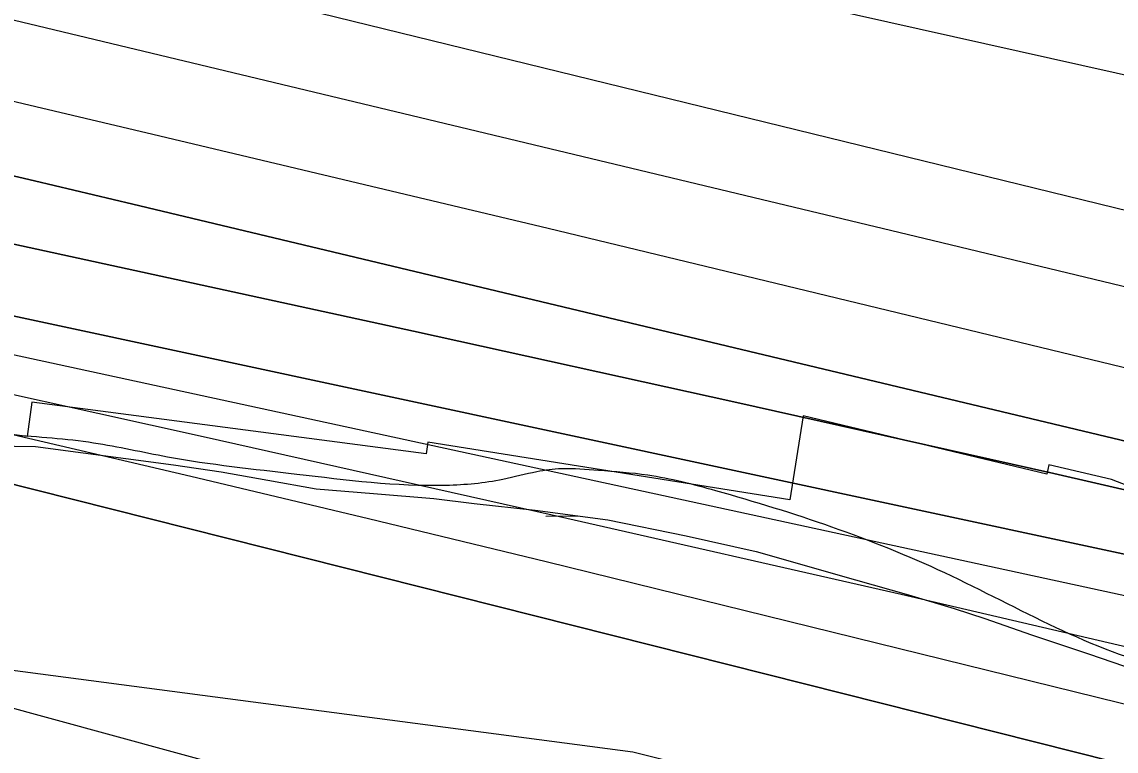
# Model space of a CAD drawing. Extents: x 3823584 to 3861785, y 301729 to 327625.
# Drawn here: x 3853287 to 3853632.2, y 317357 to 317586.9 of the extents above; entities that cross this region are included whole.
import ezdxf

# ---------------------------------------------------------------- set-up
doc = ezdxf.new("R2010")
doc.units = 0
for name, color, linetype in [('V-RIVR-EDGE', 7, 'Continuous'), ('V-RRAP-FSHR', 7, 'Continuous'), ('V-RRAP-RVMT', 7, 'Continuous'), ('V-SITE-VEGE', 7, 'Continuous'), ('V-TOPO-DPTH', 7, 'Continuous'), ('V-TOPO-MAJR', 7, 'Continuous'), ('V-TOPO-MINR', 7, 'Continuous'), ('V-TOPO-WATR', 7, 'Continuous'), ('V-WETL-SWMP', 7, 'Continuous')]:
    doc.layers.add(name, color=color, linetype=linetype)

msp = doc.modelspace()

# ---------------------------------------------------------------- linework, layer by layer
at = {"layer": 'V-RIVR-EDGE'}
msp.add_spline([(3842841.54, 321100.24), (3842868.29, 321083.92), (3842887.69, 321072.7), (3842926.5, 321056.09), (3842950.74, 321041.46), (3842972.07, 321024.42), (3842988.05, 321006.41), (3843009.86, 320988.87), (3843033.13, 320971.33), (3843055.43, 320956.71), (3843078.72, 320946.45), (3843098.13, 320940.09), (3843142.74, 320915.7), (3843156.32, 320906.92), (3843166.98, 320897.67), (3843193.66, 320884.49), (3843216.46, 320873.26), (3843237.3, 320859.62), (3843254.76, 320849.37), (3843280.47, 320837.65), (3843294.05, 320828.88), (3843315.38, 320815.71), (3843374.55, 320782.06), (3843408.02, 320767.41), (3843439.07, 320753.73), (3843485.14, 320729.34), (3843531.71, 320707.37), (3843569.06, 320691.25), (3843614.17, 320670.26), (3843636.48, 320659.03), (3843664.61, 320642.45), (3843700.97, 320618.08), (3843732.49, 320598.58), (3843761.6, 320586.36), (3843794.59, 320574.63), (3843841.18, 320559.46), (3843869.32, 320549.19), (3843896, 320537.47), (3843934.8, 320517.95), (3843983.78, 320488.69), (3844036.64, 320460.88), (3844067.7, 320450.6), (3844099.23, 320437.41), (3844147.26, 320416.41), (3844198.68, 320395.4), (3844231.66, 320378.81), (3844260.77, 320365.62), (3844285.5, 320350.02), (3844318.47, 320330.03), (3844340.78, 320316.86), (3844370.36, 320301.25), (3844413.05, 320281.72), (3844464.95, 320257.79), (3844507.63, 320235.35), (3844559.53, 320209.48), (3844611.93, 320186.53), (3844641.52, 320173.83), (3844659.97, 320172.81), (3844685.7, 320168.38), (3844698.8, 320165.92), (3844709.96, 320162.49), (3844717.73, 320161.01), (3844736.17, 320157.08), (3844761.89, 320148.76), (3844788.58, 320138.5), (3844802.15, 320129.24), (3844822.99, 320110.73), (3844840.44, 320098.06), (3844854.99, 320090.26), (3844877.31, 320083.89), (3844898.18, 320078.01), (3844924.88, 320075.51), (3844948.18, 320067.69), (3844995.24, 320051.06), (3845092.74, 320004.68), (3845127.18, 319991), (3845178.6, 319966.59), (3845233.9, 319942.66), (3845254.29, 319937.27), (3845267.87, 319931.4), (3845279.99, 319924.09), (3845291.12, 319907.55), (3845303.7, 319889.55), (3845313.88, 319880.79), (3845344.43, 319860.31), (3845386.13, 319837.38), (3845433.18, 319812.5), (3845466.17, 319798.82), (3845499.64, 319785.63), (3845540.39, 319768.04), (3845605.4, 319740.69), (3845645.65, 319717.28), (3845675.73, 319707), (3845744.63, 319679.15), (3845798.47, 319656.2), (3845841.17, 319641.04), (3845897.94, 319619.04), (3845920.25, 319608.3), (3845955.66, 319592.19), (3845983.32, 319582.41), (3846002.73, 319576.53), (3846033.78, 319566.74), (3846064.36, 319558.41), (3846131.3, 319529.11), (3846195.83, 319504.18), (3846263.75, 319476.33), (3846288.98, 319466.56), (3846319.07, 319458.23), (3846370.01, 319439.16), (3846428.25, 319422.51), (3846482.1, 319400.03), (3846515.07, 319381.01), (3846564.07, 319360.01), (3846597.56, 319350.21), (3846665.5, 319330.62), (3846718.38, 319312.03), (3846778.55, 319290.52), (3846834.34, 319268.04), (3846872.67, 319254.83), (3846921.21, 319243.06), (3847037.63, 319189.35), (3847098.28, 319169.29), (3847179.32, 319142.38), (3847206.49, 319132.6), (3847242.87, 319117.46), (3847278.29, 319102.8), (3847312.72, 319083.29), (3847329.2, 319070.14), (3847340.84, 319063.79), (3847386.92, 319043.77), (3847433.02, 319027.14), (3847490.78, 319016.8), (3847613.54, 318972.79), (3847679.04, 318948.35), (3847756.19, 318921.93), (3847807.62, 318903.84), (3847852.26, 318889.64), (3847964.37, 318857.31), (3847994.45, 318845.1), (3848035.69, 318830.43), (3848071.11, 318817.71), (3848100.22, 318808.42), (3848132.73, 318796.68), (3848146.3, 318786.45), (3848169.58, 318772.31), (3848183.66, 318769.36), (3848198.22, 318769.32), (3848227.38, 318777.51), (3848252.65, 318783.27), (3848268.19, 318783.23), (3848285.67, 318780.28), (3848300.7, 318773.44), (3848320.58, 318760.76), (3848336.57, 318746.64), (3848351.59, 318729.61), (3848359.33, 318720.85), (3848374.86, 318714.01), (3848388.94, 318713), (3848400.1, 318708.6), (3848422.89, 318694.95), (3848448.13, 318689.55), (3848489.37, 318672.93), (3848523.33, 318658.77), (3848566.5, 318641.66), (3848605.32, 318627.97), (3848647.05, 318615.24), (3848684.42, 318603.49), (3848723.24, 318590.77), (3848769.33, 318574.63), (3848833.37, 318546.79), (3848867.81, 318533.11), (3848904.69, 318518.93), (3848947.38, 318502.31), (3849001.72, 318482.27), (3849103.63, 318452.88), (3849156.53, 318438.18), (3849190.02, 318429.35), (3849235.14, 318411.76), (3849274.43, 318394.67), (3849315.2, 318382.42), (3849365.19, 318370.16), (3849404.02, 318364.24), (3849440.42, 318352.49), (3849487, 318339.26), (3849538.93, 318322.62), (3849582.11, 318306.98), (3849620.93, 318293.77), (3849669.93, 318277.62), (3849700.99, 318268.8), (3849752.44, 318257.99), (3849805.35, 318245.72), (3849854.86, 318234.91), (3849902.42, 318222.17), (3849946.58, 318209.92), (3850026.17, 318188.36), (3850056.74, 318179.05), (3850089.25, 318168.77), (3850137.3, 318155.06), (3850179.52, 318142.33), (3850231.45, 318129.57), (3850317.33, 318099.25), (3850383.82, 318081.12), (3850420.7, 318073.26), (3850467.79, 318064.88), (3850492.56, 318064.82), (3850504.21, 318063.34), (3850532.84, 318055.01), (3850621.66, 318032.94), (3850687.18, 318019.66), (3850711.46, 318016.2), (3850744.95, 318010.78), (3850789.61, 318002.41), (3850833.79, 317995.99), (3850862.43, 317991.55), (3850891.55, 317985.65), (3850937.66, 317972.91), (3850986.17, 317954.33), (3851054.57, 317923.57), (3851080.28, 317912.82), (3851106.97, 317904.5), (3851143.37, 317893.24), (3851177.33, 317879.07), (3851200.63, 317876.1), (3851236.57, 317875.53), (3851266.18, 317872.06), (3851272.5, 317872.53), (3851284.18, 317883.67), (3851289.53, 317886.08), (3851297.79, 317887.52), (3851306.04, 317885.55), (3851313.8, 317881.16), (3851326.39, 317866.56), (3851330.75, 317862.18), (3851336.08, 317859.26), (3851351.62, 317859.7), (3851365.7, 317855.78), (3851396.27, 317846.97), (3851418.11, 317840.11), (3851434.6, 317835.22), (3851457.9, 317830.79), (3851490.91, 317825.85), (3851530.71, 317814.58), (3851551.1, 317810.65), (3851594.78, 317800.83), (3851617.59, 317795.43), (3851653.02, 317786.11), (3851683.59, 317778.27), (3851733.59, 317766.97), (3851760.77, 317761.08), (3851796.67, 317749.34), (3851824.34, 317742.47), (3851840.85, 317741.46), (3851930.16, 317723.27), (3851979.66, 317710.03), (3852014.61, 317701.2), (3852052.94, 317687.03), (3852078.17, 317678.71), (3852111.17, 317670.37), (3852145.63, 317661.06), (3852223.29, 317645.81), (3852251.45, 317642.83), (3852298.54, 317634.46), (3852318.43, 317629.55), (3852350.95, 317622.19), (3852383.47, 317615.31), (3852407.26, 317610.39), (3852442.2, 317600.59), (3852460.64, 317596.18), (3852492.2, 317591.73), (3852557.72, 317577.97), (3852588.79, 317572.06), (3852639.75, 317557.37), (3852677.11, 317546.59), (3852709.15, 317539.23), (3852778.08, 317526.92), (3852828.07, 317515.62), (3852866.41, 317507.27), (3852903.3, 317498.93), (3852971.25, 317485.16), (3853029.5, 317471.42), (3853053.78, 317470.39), (3853067.86, 317472.29), (3853084.86, 317471.77), (3853119.33, 317467.31), (3853178.57, 317463.28), (3853226.64, 317460.73), (3853283.45, 317456.71), (3853309.66, 317454.21), (3853332.96, 317449.79), (3853373.74, 317444.34), (3853420.84, 317440.83), (3853438.81, 317442.72), (3853449.5, 317445.13), (3853457.28, 317446.08), (3853468.93, 317445.56), (3853484.47, 317444.07), (3853505.82, 317439.16), (3853578.12, 317413.24), (3853649.43, 317382.96), (3853665.45, 317380.49), (3853691.67, 317377.51), (3853715.93, 317370.65), (3853745.04, 317356.98), (3853758.63, 317353.55), (3853777.08, 317353.5), (3853792.14, 317354.44), (3853804.76, 317353.92), (3853814.96, 317351.95), (3853825.15, 317349.01), (3853833.87, 317342.19), (3853838.21, 317330.04), (3853842.54, 317313.52), (3853842.52, 317303.32), (3853841.03, 317290.21), (3853837.11, 317275.65), (3853833.19, 317261.09), (3853832.69, 317256.72), (3853833.17, 317253.81), (3853842.87, 317249.9), (3853850.64, 317251.34), (3853861.83, 317258.6), (3853874.48, 317267.79), (3853878.87, 317274.58), (3853885.71, 317293.5), (3853891.57, 317305.14), (3853902.76, 317314.83), (3853910.54, 317318.21), (3853925.6, 317319.63), (3853947.94, 317317.63), (3853964.92, 317312.73), (3853976.07, 317304.93), (3853977.03, 317301.53), (3853977.02, 317295.7), (3853962.85, 317260.77), (3853962.36, 317259.32), (3853973.52, 317254.92), (3853974.49, 317255.89), (3853985.22, 317273.83), (3853996.42, 317286.43), (3854006.15, 317291.26), (3854013.92, 317293.18), (3854024.12, 317293.16), (3854039.17, 317291.18), (3854062.47, 317286.75), (3854090.13, 317278.43), (3854103.23, 317272.57), (3854117.78, 317267.67), (3854137.68, 317261.31), (3854149.32, 317256.91), (3854160.49, 317255.91), (3854172.62, 317252), (3854187.67, 317249.53), (3854208.54, 317244.63), (3854239.6, 317237.75), (3854270.19, 317233.79), (3854295.44, 317235.18), (3854316.8, 317231.25), (3854345.92, 317224.38), (3854376.5, 317215.07), (3854404.64, 317204.32), (3854422.57, 317192.13), (3854456.04, 317175.05), (3854479.32, 317164.31), (3854512.32, 317155), (3854552.61, 317144.22), (3854583.67, 317137.83), (3854607.93, 317128.54), (3854626.37, 317122.18), (3854651.13, 317119.69), (3854669.1, 317119.65), (3854682.2, 317117.68), (3854697.73, 317112.78), (3854731.21, 317101.53), (3854780.71, 317084.41), (3854814.68, 317075.1), (3854853.5, 317062.38), (3854876.8, 317059.4), (3854908.37, 317059.33), (3854930.21, 317053.93), (3854954.47, 317045.13), (3854992.8, 317031.92), (3855018.52, 317025.54), (3855045.21, 317018.19), (3855069.96, 317011.33), (3855098.59, 317003.01), (3855144.68, 316984.93), (3855179.12, 316967.36), (3855201.43, 316955.16), (3855224.73, 316951.22), (3855238.82, 316951.67), (3855266.5, 316951.12), (3855288.82, 316947.17), (3855307.27, 316941.79), (3855334.44, 316933.46), (3855365.98, 316922.22), (3855391.7, 316914.87), (3855424.23, 316910.42), (3855463.07, 316908.86), (3855500.94, 316903.43), (3855550.93, 316890.68), (3855585.38, 316880.88), (3855613.04, 316870.61), (3855645.05, 316855.97), (3855692.11, 316835.94), (3855730.43, 316816.9), (3855763.9, 316802.74), (3855794.47, 316792.46), (3855845.92, 316779.71), (3855892.02, 316765.51), (3855946.35, 316743.04), (3855993.39, 316714.27), (3856071.47, 316670.37), (3856089.42, 316663.04), (3856107.86, 316658.63), (3856121.44, 316650.82), (3856142.29, 316637.17), (3856156.36, 316630.82), (3856184.49, 316616.67), (3856216.02, 316603), (3856256.29, 316587.84), (3856306.76, 316572.18), (3856351.41, 316562.35), (3856435.85, 316539.32), (3856494.09, 316523.15), (3856538.25, 316510.41), (3856585.8, 316493.3), (3856618.31, 316480.11), (3856653.24, 316468.85), (3856673.14, 316464.43), (3856704.21, 316458.04), (3856732.35, 316449.72), (3856785.74, 316434.04), (3856807.58, 316430.1), (3856837.67, 316423.72), (3856870.18, 316410.52), (3856899.78, 316401.22), (3856934.72, 316389.97), (3857040.99, 316356.2), (3857080.28, 316340.07), (3857124.91, 316321.02), (3857148.67, 316305.91), (3857160.29, 316291.8), (3857170.93, 316274.77), (3857176.23, 316255.82), (3857179.07, 316226.68), (3857180.52, 316221.82), (3857182.43, 316211.61), (3857188.74, 316207.71), (3857198.94, 316207.69), (3857203.8, 316211.56), (3857208.66, 316212.03), (3857222.25, 316208.12), (3857260.08, 316189.57), (3857281.9, 316175.92), (3857296.93, 316167.14), (3857323.6, 316151.05), (3857337.2, 316150.04), (3857353.22, 316150), (3857380.44, 316157.22), (3857385.3, 316161.58), (3857386.3, 316171.29), (3857386.82, 316184.4), (3857392.68, 316197.98), (3857402.41, 316203.79), (3857414.55, 316206.67), (3857433.01, 316206.14), (3857452.42, 316199.78), (3857489.3, 316189.49), (3857539.77, 316176.74), (3857578.12, 316169.84), (3857601.42, 316164.44), (3857617.91, 316157.12), (3857635.85, 316144.45), (3857650.85, 316121.58), (3857656.63, 316103.6), (3857659.02, 316087.08)], degree=3, dxfattribs=at)
at = {"layer": 'V-RRAP-FSHR'}
msp.add_lwpolyline([(3842017.76, 321437.98), (3842374.25, 321253.84), (3842835.08, 321069.22), (3843015.43, 320965.69), (3843571.15, 320673.74), (3844061.81, 320421.24), (3844693.43, 320129.28), (3845010.09, 320004.46), (3845413.31, 319793.98), (3846401.32, 319402.75), (3847271.72, 319069.13), (3848230.54, 318729.46), (3848945.87, 318453.46), (3849985.56, 318151.96), (3851282.51, 317815.65), (3852166.28, 317615.91), (3853017.63, 317419.5), (3853178.38, 317396.4), (3853479.75, 317356.76), (3853702.08, 317301.35), (3854318.05, 317115.33), (3854658.22, 317038.82)], dxfattribs=at)
msp.add_spline([(3852406.17, 317524.05), (3852921.42, 317406.77), (3853240.56, 317333.95), (3853307.12, 317316.94), (3853741.39, 317189.39), (3853765.74, 317179.65)], degree=3, dxfattribs=at)
at = {"layer": 'V-RRAP-RVMT'}
for points in [[(3853533.54, 317462.65), (3853529.35, 317436.21), (3853415.09, 317454.33), (3853414.61, 317450.65), (3853290.21, 317467.01), (3853288.74, 317456.2), (3853153.82, 317473.95), (3853152.63, 317466.46), (3853017.16, 317487.93), (3853016.39, 317483.55), (3852878.4, 317507.64), (3852879.31, 317512.67), (3852749.6, 317538.83), (3852749, 317536.15), (3852612.3, 317565.72), (3852612.9, 317568.49), (3852483.22, 317596.55), (3852483.5, 317597.92), (3852358.91, 317627.17), (3852358.07, 317624.03), (3852229.16, 317658.57), (3852226.33, 317648.16), (3852090.88, 317684.44)], [(3854383.71, 317257.33), (3854358.1, 317263.86), (3854360.56, 317273.54), (3854244.43, 317312.05), (3854239.23, 317292.08), (3854176.93, 317308.32), (3854169.35, 317287.38), (3854075.44, 317316.67), (3854071.06, 317306.11), (3853975.62, 317340.2), (3853911.52, 317353.18), (3853913.22, 317360.58), (3853863.81, 317387.41), (3853855.41, 317367.25), (3853759.34, 317400.39), (3853756.55, 317394.72), (3853659.39, 317427.49), (3853660.66, 317431.04), (3853630.74, 317442.57), (3853611.04, 317447.26), (3853610.35, 317444.34), (3853533.54, 317462.65)]]:
    msp.add_lwpolyline(points, dxfattribs=at)
at = {"layer": 'V-SITE-VEGE'}
for points in [[(3853677.81, 317255.9), (3853519.98, 317306.14), (3853204.32, 317392.27), (3852892.25, 317464.05), (3852547.89, 317532.24), (3852368.53, 317571.72), (3852242.98, 317593.25), (3852056.46, 317636.32)], [(3853192.81, 317465.35), (3853212.71, 317460.63), (3853227.84, 317456.94), (3853245.75, 317454.27), (3853271.46, 317453.29), (3853291.34, 317453.06), (3853334.86, 317447.25), (3853349.94, 317444.98), (3853364.63, 317442.42), (3853379.93, 317439.62), (3853397.93, 317438.22), (3853416.97, 317436.65), (3853429.74, 317435.08), (3853449, 317432.99), (3853471.91, 317429.88), (3853496.6, 317424.89), (3853518.67, 317419.92), (3853549.97, 317410.95), (3853566.73, 317406.2), (3853581.11, 317401.92), (3853590.87, 317398.74), (3853605.54, 317393.64), (3853623.56, 317387.6), (3853638.52, 317382.49)]]:
    msp.add_lwpolyline(points, dxfattribs=at)
at = {"layer": 'V-TOPO-DPTH'}
for points in [[(3851718.7, 317873.15), (3852220.49, 317751.13), (3852234.29, 317747.8), (3852248.11, 317744.52), (3852261.94, 317741.3), (3852275.79, 317738.12), (3852382.6, 317713.82), (3852449.87, 317698.63), (3852517.18, 317683.57), (3852584.53, 317668.72), (3852651.91, 317654.01), (3853060.54, 317565.41), (3853095.14, 317557.91), (3853129.73, 317550.4), (3853164.32, 317542.89), (3853198.91, 317535.38), (3853410.54, 317489.39), (3853511.63, 317467.13), (3853612.64, 317444.48), (3853713.52, 317421.25)], [(3853713.52, 317421.25), (3853612.64, 317444.48), (3853511.63, 317467.13), (3853410.54, 317489.39), (3853198.91, 317535.38), (3853164.32, 317542.89), (3853129.73, 317550.4), (3853095.14, 317557.91), (3853060.54, 317565.41), (3852651.91, 317654.01), (3852584.53, 317668.72), (3852517.18, 317683.57), (3852449.87, 317698.63), (3852382.6, 317713.82), (3852275.79, 317738.12), (3852261.94, 317741.3), (3852248.11, 317744.52), (3852234.29, 317747.8), (3852220.49, 317751.13), (3851718.7, 317873.15)], [(3853907.04, 317360.73), (3853174.78, 317517.64), (3853149.44, 317523.07), (3853124.11, 317528.51), (3853098.77, 317533.95), (3853073.44, 317539.38), (3852919.12, 317572.53), (3852816.65, 317594.68), (3852714.23, 317617.02), (3852611.87, 317639.64), (3852509.55, 317662.46), (3852292.62, 317711.14), (3852267.69, 317716.79), (3852242.78, 317722.51), (3852217.89, 317728.35), (3852193.02, 317734.26), (3851641.88, 317866.48)], [(3853907.04, 317360.73), (3853174.78, 317517.64), (3853149.44, 317523.07), (3853124.11, 317528.51), (3853098.77, 317533.95), (3853073.44, 317539.38), (3852919.12, 317572.53), (3852816.65, 317594.68), (3852714.23, 317617.02), (3852611.87, 317639.64), (3852509.55, 317662.46), (3852292.62, 317711.14), (3852267.69, 317716.79), (3852242.78, 317722.51), (3852217.89, 317728.35), (3852193.02, 317734.26), (3851641.88, 317866.48)], [(3852171.36, 317785.3), (3852246.86, 317767.18), (3852250.05, 317766.42), (3852253.24, 317765.67), (3852256.43, 317764.92), (3852259.63, 317764.19), (3852284.6, 317758.48), (3852300.29, 317754.92), (3852315.99, 317751.38), (3852331.69, 317747.89), (3852347.4, 317744.42), (3853072.82, 317585.46), (3853104.02, 317578.62), (3853135.21, 317571.76), (3853166.4, 317564.9), (3853197.59, 317558.02), (3853228.76, 317551.06), (3853259.91, 317543.99), (3853291.02, 317536.77), (3853322.1, 317529.43), (3853989.65, 317370.14)], [(3853989.65, 317370.14), (3853322.1, 317529.43), (3853291.02, 317536.77), (3853259.91, 317543.99), (3853228.76, 317551.06), (3853197.59, 317558.02), (3853166.4, 317564.9), (3853135.21, 317571.76), (3853104.02, 317578.62), (3853072.82, 317585.46), (3852347.4, 317744.42), (3852331.69, 317747.89), (3852315.99, 317751.38), (3852300.29, 317754.92), (3852284.6, 317758.48), (3852259.63, 317764.19), (3852256.43, 317764.92), (3852253.24, 317765.67), (3852250.05, 317766.42), (3852246.86, 317767.18), (3852171.36, 317785.3)], [(3852161.21, 317714.02), (3852198.9, 317705.52), (3852236.61, 317697.09), (3852274.34, 317688.76), (3852312.09, 317680.51), (3852801.8, 317574.1), (3852854.54, 317562.67), (3852907.29, 317551.28), (3852960.05, 317539.94), (3853012.81, 317528.65), (3853093.84, 317511.36), (3853106.1, 317508.73), (3853118.35, 317506.08), (3853130.6, 317503.4), (3853142.84, 317500.71), (3853344.23, 317456.13), (3853454.36, 317431.46), (3853564.41, 317406.42), (3853674.34, 317380.84)], [(3852161.21, 317714.02), (3852198.9, 317705.52), (3852236.61, 317697.09), (3852274.34, 317688.76), (3852312.09, 317680.51), (3852801.8, 317574.1), (3852854.54, 317562.67), (3852907.29, 317551.28), (3852960.05, 317539.94), (3853012.81, 317528.65), (3853093.84, 317511.36), (3853106.1, 317508.73), (3853118.35, 317506.08), (3853130.6, 317503.4), (3853142.84, 317500.71), (3853344.23, 317456.13), (3853454.36, 317431.46), (3853564.41, 317406.42), (3853674.34, 317380.84)], [(3853922.12, 317280.33), (3853157.7, 317473.03), (3853150.2, 317474.89), (3853142.7, 317476.72), (3853135.18, 317478.5), (3853127.66, 317480.24), (3853114.45, 317483.26), (3853112.6, 317483.67), (3853110.74, 317484.08), (3853104.66, 317485.37), (3853100.68, 317486.21), (3853096.71, 317487.04), (3853092.73, 317487.86), (3853088.75, 317488.67), (3853039.65, 317498.64), (3853011.09, 317504.25), (3852982.49, 317509.61), (3852953.81, 317514.62), (3852925.1, 317519.38), (3852611.9, 317569.27)]]:
    msp.add_lwpolyline(points, dxfattribs=at)
at = {"layer": 'V-TOPO-MAJR'}
msp.add_lwpolyline([(3852179.83, 317808.44), (3852219.31, 317799.6), (3852258.81, 317790.8), (3852298.32, 317782.07), (3852337.85, 317773.38), (3852886.25, 317653.32), (3852928.81, 317643.92), (3852971.35, 317634.42), (3853013.86, 317624.78), (3853056.34, 317615.03), (3853124.48, 317599.28), (3853132.88, 317597.34), (3853141.27, 317595.39), (3853149.67, 317593.43), (3853158.06, 317591.46), (3853266.02, 317566.16), (3853328.38, 317551.48), (3853390.72, 317536.71), (3853453.02, 317521.82), (3853515.31, 317506.84), (3853974.13, 317395.99)], dxfattribs=at)
at = {"layer": 'V-TOPO-MINR'}
for points in [[(3851579.96, 317990.84), (3852194.97, 317863.75), (3852233.02, 317855.84), (3852271.06, 317847.85), (3852309.07, 317839.77), (3852347.07, 317831.62), (3852366.81, 317827.35), (3852414.65, 317816.9), (3852462.45, 317806.29), (3852510.19, 317795.44), (3852557.9, 317784.43), (3853087.11, 317660.95), (3853120.59, 317653.08), (3853154.05, 317645.14), (3853187.48, 317637.09), (3853220.9, 317628.97), (3854012.41, 317435.23)], [(3852178.34, 317903.37), (3852211.86, 317896.05), (3852267.25, 317883.88), (3852273.06, 317882.59), (3852278.87, 317881.28), (3852284.68, 317879.96), (3852290.49, 317878.62), (3853157.51, 317676.87), (3853158.25, 317676.7), (3853161.19, 317676.04), (3853163.41, 317675.56), (3853165.37, 317675.14), (3853168.8, 317674.41), (3853170.52, 317674.03), (3853172.23, 317673.65), (3853999.4, 317488.86), (3854023.17, 317483.45), (3854046.9, 317477.9), (3854070.59, 317472.15), (3854094.24, 317466.26), (3854463.82, 317372.64)], [(3851954.14, 317885.57), (3852218.18, 317828.68), (3852241.48, 317823.65), (3852264.78, 317818.61), (3852288.08, 317813.56), (3852311.37, 317808.51), (3852504.98, 317766.43), (3852612.28, 317742.87), (3852719.5, 317719.01), (3852826.62, 317694.69), (3852933.68, 317670.06), (3853105.79, 317630.09), (3853126.73, 317625.2), (3853147.66, 317620.28), (3853168.59, 317615.32), (3853189.5, 317610.33), (3853571.56, 317518.69), (3853648.05, 317500.26)], [(3851718.7, 317873.15), (3852220.49, 317751.13), (3852234.29, 317747.8), (3852248.11, 317744.52), (3852261.94, 317741.3), (3852275.79, 317738.12), (3852382.6, 317713.82), (3852449.87, 317698.63), (3852517.18, 317683.57), (3852584.53, 317668.72), (3852651.91, 317654.01), (3853060.54, 317565.41), (3853095.14, 317557.91), (3853129.73, 317550.4), (3853164.32, 317542.89), (3853198.91, 317535.38), (3853410.54, 317489.39), (3853511.63, 317467.13), (3853612.64, 317444.48), (3853713.52, 317421.25)], [(3851641.88, 317866.48), (3852193.02, 317734.26), (3852217.89, 317728.35), (3852242.78, 317722.51), (3852267.69, 317716.79), (3852292.62, 317711.14), (3852509.55, 317662.46), (3852611.87, 317639.64), (3852714.23, 317617.02), (3852816.65, 317594.68), (3852919.12, 317572.53), (3853073.44, 317539.38), (3853098.77, 317533.95), (3853124.11, 317528.51), (3853149.44, 317523.07), (3853174.78, 317517.64), (3853907.04, 317360.73)], [(3852171.36, 317785.3), (3852246.86, 317767.18), (3852250.05, 317766.42), (3852253.24, 317765.67), (3852256.43, 317764.92), (3852259.63, 317764.19), (3852284.6, 317758.48), (3852300.29, 317754.92), (3852315.99, 317751.38), (3852331.69, 317747.89), (3852347.4, 317744.42), (3853072.82, 317585.46), (3853104.02, 317578.62), (3853135.21, 317571.76), (3853166.4, 317564.9), (3853197.59, 317558.02), (3853228.76, 317551.06), (3853259.91, 317543.99), (3853291.02, 317536.77), (3853322.1, 317529.43), (3853989.65, 317370.14)], [(3852177.7, 317724.58), (3852208.74, 317717.39), (3852239.81, 317710.26), (3852270.89, 317703.25), (3852301.99, 317696.32), (3852656.39, 317617.93), (3852733.81, 317600.9), (3852811.25, 317583.96), (3852888.72, 317567.19), (3852966.22, 317550.52), (3853085.4, 317525.02), (3853103.32, 317521.17), (3853121.24, 317517.32), (3853139.15, 317513.46), (3853157.07, 317509.58), (3853742.64, 317382.67)], [(3852161.21, 317714.02), (3852198.9, 317705.52), (3852236.61, 317697.09), (3852274.34, 317688.76), (3852312.09, 317680.51), (3852801.8, 317574.1), (3852854.54, 317562.67), (3852907.29, 317551.28), (3852960.05, 317539.94), (3853012.81, 317528.65), (3853093.84, 317511.36), (3853106.1, 317508.73), (3853118.35, 317506.08), (3853130.6, 317503.4), (3853142.84, 317500.71), (3853344.23, 317456.13), (3853454.36, 317431.46), (3853564.41, 317406.42), (3853674.34, 317380.84)], [(3852188.88, 317692.18), (3852210.98, 317687.36), (3852233.09, 317682.56), (3852255.21, 317677.81), (3852277.33, 317673.09), (3852945.96, 317530.97), (3852974.22, 317524.96), (3853002.47, 317518.95), (3853030.72, 317512.94), (3853058.98, 317506.93), (3853102.29, 317497.71), (3853108.89, 317496.29), (3853115.47, 317494.86), (3853122.06, 317493.41), (3853128.64, 317491.94), (3853227.97, 317469.58), (3853284.17, 317456.75), (3853340.32, 317443.7), (3853396.39, 317430.32), (3853452.41, 317416.71), (3853953.01, 317293.59)]]:
    msp.add_lwpolyline(points, dxfattribs=at)
at = {"layer": 'V-TOPO-WATR'}
msp.add_lwpolyline([(3852611.9, 317569.27), (3852925.1, 317519.38), (3852953.81, 317514.62), (3852982.49, 317509.61), (3853011.09, 317504.25), (3853039.65, 317498.64), (3853088.75, 317488.67), (3853092.73, 317487.86), (3853096.71, 317487.04), (3853100.68, 317486.21), (3853104.66, 317485.37), (3853110.74, 317484.08), (3853112.6, 317483.67), (3853114.45, 317483.26), (3853127.66, 317480.24), (3853135.18, 317478.5), (3853142.7, 317476.72), (3853150.2, 317474.89), (3853157.7, 317473.03), (3853922.12, 317280.33)], dxfattribs=at)
at = {"layer": 'V-WETL-SWMP'}
msp.add_line((3853452.29, 317431.03), (3853462.3, 317431.18), dxfattribs=at)
msp.add_lwpolyline([(3853271.46, 317453.29), (3853291.34, 317453.06), (3853334.86, 317447.25), (3853349.94, 317444.98), (3853364.63, 317442.42), (3853379.93, 317439.62), (3853397.93, 317438.22), (3853416.97, 317436.65), (3853429.74, 317435.08), (3853449, 317432.99), (3853471.91, 317429.88), (3853496.6, 317424.88), (3853518.67, 317419.92), (3853549.97, 317410.96), (3853566.73, 317406.2), (3853581.11, 317401.92), (3853590.87, 317398.74), (3853605.54, 317393.64), (3853623.56, 317387.6), (3853638.52, 317382.49)], dxfattribs=at)

doc.saveas('drawing.dxf')
